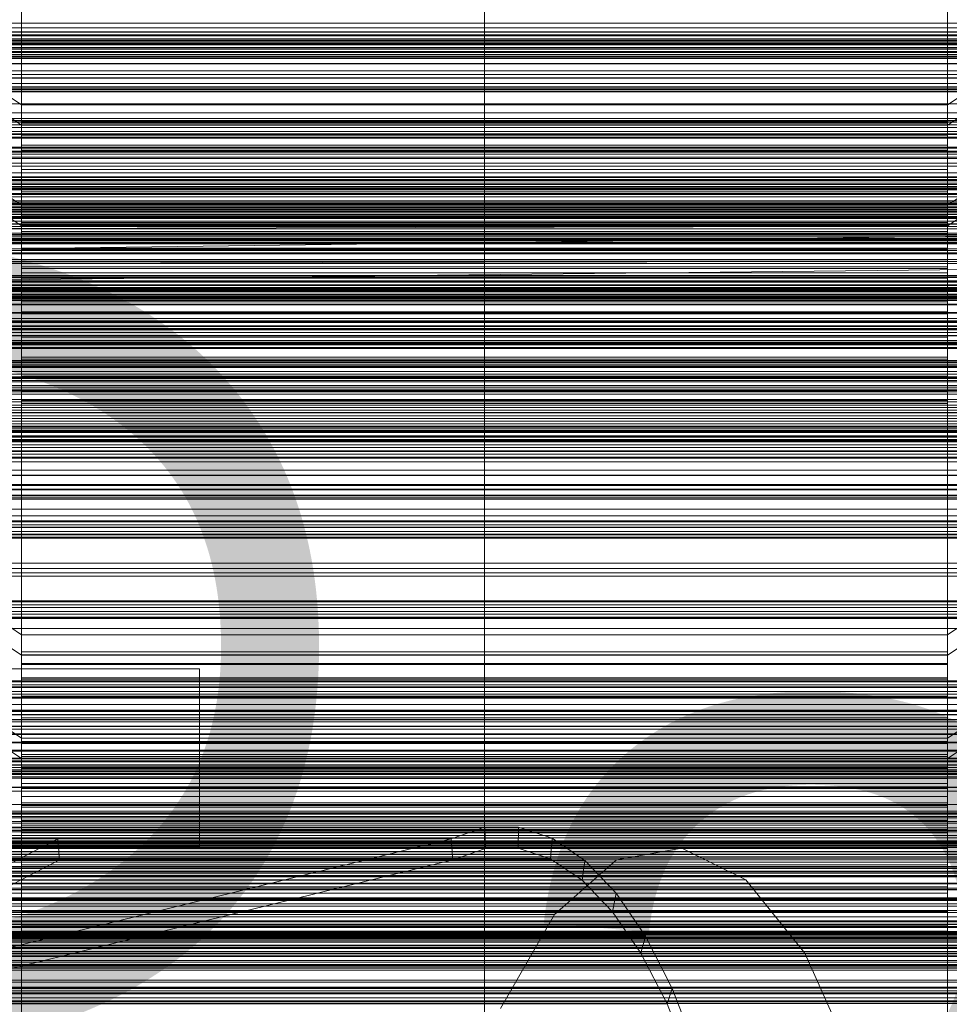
# Model space of a CAD drawing. Header units: millimetres. Extents: x -4738 to 65662, y -68080 to 6847.
# Tile 355 of 656: x -130 to 130, y -33434 to -33158. Entities that reach past the tile are written whole.
import ezdxf

# ---------------------------------------------------------------- set-up
doc = ezdxf.new("R2010")
doc.units = ezdxf.units.MM
for name, color, linetype, lineweight in [('COTAS_O', 1, 'Continuous', 0), ('COTAS_P', 1, 'Continuous', 0), ('frontal_briquetadora', 7, 'Continuous', 0), ('frontal_C01', 7, 'Continuous', 0), ('frontal_C02', 7, 'Continuous', 0), ('frontal_C02-briq', 7, 'Continuous', 0), ('frontal_C03', 7, 'Continuous', 0), ('frontal_C10', 7, 'Continuous', 0), ('frontal_mezcladora', 7, 'Continuous', 0), ('frontal_secador', 7, 'Continuous', 0)]:
    doc.layers.add(name, color=color, linetype=linetype, lineweight=lineweight)
doc.dimstyles.new('R19_100', dxfattribs={"dimtxt": 250, "dimasz": 150, "dimexe": 150, "dimexo": 80, "dimgap": 100, "dimtad": 1, "dimtih": 1, "dimtoh": 1, "dimdsep": 46, "dimcen": 0.09, "dimadec": 0, "dimazin": 0, "dimtfac": 1, "dimtdec": 4, "dimtofl": 0, "dimtmove": 0, "dimatfit": 3, "dimfxl": 1, "dimtolj": 1, "dimtzin": 0, "dimarcsym": 0})

# ---------------------------------------------------------------- blocks, each defined once
blk = doc.blocks.new('DIM_R31_48')
at = {"layer": 'COTAS_O'}
for p, q in [((-1725, -33700), (-1575, -33655)), ((1725, -33700), (1575, -33655)), ((-1725, -34400), (-1725, -33700)), ((-1725, -33700), (1725, -33700)), ((-1725, -33700), (-1575, -33745)), ((1725, -33700), (1575, -33745)), ((1725, -34400), (1725, -33700))]:
    blk.add_line(p, q, dxfattribs=at)
blk.add_text('3450 O', height=250, dxfattribs=at).set_placement((0, -33600))
blk = doc.blocks.new('DIM_R31_49')
at = {"layer": 'COTAS_P'}
for p, q in [((-150, -32300), (550, -32300)), ((550, -32300), (505, -32450)), ((550, -34900), (550, -32300)), ((550, -32300), (595, -32450)), ((550, -34900), (505, -34750)), ((550, -34900), (595, -34750)), ((-150, -34900), (550, -34900))]:
    blk.add_line(p, q, dxfattribs=at)
blk.add_text('2600 P', height=250, rotation=90, dxfattribs=at).set_placement((450, -33600))
blk = doc.blocks.new('DIM_R31_51')
at = {"layer": 'COTAS_O'}
for p, q in [((-650, -33700), (50, -33700)), ((50, -33700), (5, -33850)), ((50, -34900), (50, -33700)), ((50, -33700), (95, -33850)), ((50, -34900), (5, -34750)), ((50, -34900), (95, -34750)), ((-650, -34900), (50, -34900))]:
    blk.add_line(p, q, dxfattribs=at)
blk.add_text('1200 O', height=250, rotation=90, dxfattribs=at).set_placement((-50, -34300))

msp = doc.modelspace()

# ---------------------------------------------------------------- linework, layer by layer
at = {"layer": 'frontal_briquetadora'}
msp.add_line((345, -33170), (-305, -33170), dxfattribs=at)
at = {"layer": 'frontal_C01'}
for p, q in [((-130, -33209.806), (-130, -33020.803)), ((0, -33209.806), (0, -33020.803)), ((130, -33209.806), (130, -33020.803)), ((-130, -33026.583), (-130, -33215.586)), ((0, -33026.583), (0, -33215.586)), ((130, -33026.583), (130, -33215.586)), ((-130, -33209.806), (-228.298, -33143.494)), ((228.298, -33143.494), (130, -33209.806)), ((-228.298, -33149.274), (-130, -33215.586)), ((130, -33215.586), (228.298, -33149.274)), ((342.5, -33162.272), (-342.5, -33162.272)), ((342.5, -33163.407), (-342.5, -33163.407)), ((342.5, -33166.88), (-342.5, -33166.88)), ((342.5, -33170.113), (-342.5, -33170.113)), ((342.5, -33176.531), (-342.5, -33176.531)), ((342.5, -33181.37), (-342.5, -33181.37)), ((-342.5, -33189.755), (342.5, -33189.755)), ((342.5, -33195.462), (-342.5, -33195.462)), ((300, -33197.985), (-300, -33197.985)), ((300, -33202.015), (-300, -33202.015)), ((342.5, -33204.538), (-342.5, -33204.538)), ((342.5, -33210.245), (-342.5, -33210.245)), ((-130, -33330.393), (-130, -33209.806)), ((0, -33209.806), (-130, -33209.806)), ((0, -33330.393), (0, -33209.806)), ((130, -33209.806), (0, -33209.806)), ((130, -33330.393), (130, -33209.806)), ((-130, -33215.586), (-130, -33214.647)), ((-130, -33214.647), (-130, -33215.439)), ((-130, -33214.647), (130, -33214.647)), ((130, -33215.439), (130, -33214.647)), ((130, -33214.647), (130, -33215.586)), ((-130, -33215.439), (-130, -33217.908)), ((-130, -33215.439), (130, -33215.439)), ((-130, -33215.586), (-130, -33336.174)), ((-130, -33215.586), (0, -33215.586)), ((-130, -33218.192), (-130, -33215.586)), ((-130, -33215.586), (130, -33215.586)), ((0, -33215.586), (0, -33336.174)), ((0, -33215.586), (130, -33215.586)), ((130, -33217.908), (130, -33215.439)), ((130, -33215.586), (130, -33336.174)), ((130, -33215.586), (130, -33218.192)), ((342.5, -33218.63), (-342.5, -33218.63)), ((-130, -33217.908), (-130, -33221.885)), ((-130, -33217.908), (130, -33217.908)), ((-130, -33222.287), (-130, -33218.192)), ((-130, -33218.192), (130, -33218.192)), ((130, -33221.885), (130, -33217.908)), ((130, -33218.192), (130, -33222.287)), ((-130, -33221.885), (-130, -33227.1)), ((-130, -33221.885), (130, -33221.885)), ((-130, -33227.593), (-130, -33222.287)), ((-130, -33222.287), (130, -33222.287)), ((130, -33227.1), (130, -33221.885)), ((130, -33222.287), (130, -33227.593)), ((342.5, -33223.469), (-342.5, -33223.469)), ((-130, -33227.1), (-130, -33233.197)), ((-130, -33227.1), (130, -33227.1)), ((-130, -33233.747), (-130, -33227.593)), ((-130, -33227.593), (130, -33227.593)), ((130, -33233.197), (130, -33227.1)), ((130, -33227.593), (130, -33233.747)), ((342.5, -33229.887), (-342.5, -33229.887)), ((-148, -33231.046), (148, -33231.046)), ((342.5, -33233.12), (-342.5, -33233.12)), ((-148, -33231.327), (148, -33231.327)), ((-148, -33231.379), (148, -33231.379)), ((-148, -33232.201), (148, -33232.201)), ((-148, -33232.302), (148, -33232.302)), ((-148, -33233.611), (148, -33233.611)), ((-148, -33233.753), (148, -33233.753)), ((-130, -33233.197), (-130, -33239.761)), ((130, -33233.197), (-130, -33233.197)), ((-130, -33240.33), (-130, -33233.747)), ((-130, -33233.747), (130, -33233.747)), ((130, -33239.761), (130, -33233.197)), ((130, -33233.747), (130, -33240.33)), ((342.5, -33236.593), (-342.5, -33236.593)), ((-148, -33235.459), (148, -33235.459)), ((-148, -33235.633), (148, -33235.633)), ((342.5, -33237.728), (-342.5, -33237.728)), ((148, -33237.619), (-148, -33237.619)), ((-148, -33237.814), (148, -33237.814)), ((-148, -33239.945), (148, -33239.945)), ((-148, -33240.146), (148, -33240.146)), ((-148, -33242.278), (148, -33242.278)), ((-130, -33239.761), (-130, -33246.345)), ((-130, -33239.761), (130, -33239.761)), ((-130, -33246.894), (-130, -33240.33)), ((-130, -33240.33), (130, -33240.33)), ((130, -33246.345), (130, -33239.761)), ((130, -33240.33), (130, -33246.894)), ((300, -33244.638), (-300, -33244.638)), ((-148, -33242.472), (148, -33242.472)), ((-148, -33244.458), (148, -33244.458)), ((-148, -33244.633), (148, -33244.633)), ((-148, -33246.338), (148, -33246.338)), ((-148, -33246.48), (148, -33246.48)), ((-148, -33247.789), (148, -33247.789)), ((-130, -33246.345), (-130, -33252.499)), ((-130, -33246.345), (130, -33246.345)), ((-130, -33252.991), (-130, -33246.894)), ((-130, -33246.894), (130, -33246.894)), ((130, -33252.499), (130, -33246.345)), ((130, -33246.894), (130, -33252.991)), ((300, -33248.531), (-300, -33248.531)), ((-148, -33247.89), (148, -33247.89)), ((-148, -33248.712), (148, -33248.712)), ((-148, -33248.764), (148, -33248.764)), ((-148, -33249.045), (148, -33249.045)), ((-130, -33252.499), (-130, -33257.804)), ((-130, -33252.499), (130, -33252.499)), ((-130, -33258.206), (-130, -33252.991)), ((-130, -33252.991), (130, -33252.991)), ((130, -33257.804), (130, -33252.499)), ((130, -33252.991), (130, -33258.206)), ((-130, -33257.804), (-130, -33261.899)), ((-130, -33257.804), (130, -33257.804)), ((-130, -33262.183), (-130, -33258.206)), ((-130, -33258.206), (130, -33258.206)), ((130, -33261.899), (130, -33257.804)), ((130, -33258.206), (130, -33262.183)), ((-130, -33330.393), (-228.298, -33264.081)), ((-130, -33261.899), (-130, -33264.505)), ((-130, -33261.899), (130, -33261.899)), ((-130, -33264.652), (-130, -33262.183)), ((-130, -33262.183), (130, -33262.183)), ((130, -33264.505), (130, -33261.899)), ((130, -33262.183), (130, -33264.652)), ((228.298, -33264.081), (130, -33330.393)), ((-130, -33264.505), (-130, -33265.444)), ((-130, -33264.505), (130, -33264.505)), ((-130, -33265.444), (-130, -33264.652)), ((-130, -33264.652), (130, -33264.652)), ((-130, -33265.444), (130, -33265.444)), ((130, -33265.444), (130, -33264.505)), ((130, -33264.652), (130, -33265.444)), ((-228.298, -33269.862), (-130, -33336.174)), ((130, -33336.174), (228.298, -33269.862)), ((300, -33288.249), (-300, -33288.249)), ((300, -33291.739), (-300, -33291.739)), ((-425, -33300.22), (425, -33300.22)), ((425, -33311.776), (-425, -33311.776)), ((425, -33313.916), (-425, -33313.916)), ((-425, -33325.472), (425, -33325.472)), ((300, -33325.846), (-300, -33325.846)), ((300, -33328.696), (-300, -33328.696)), ((-130, -33450.981), (-130, -33330.393)), ((0, -33330.393), (-130, -33330.393)), ((0, -33450.981), (0, -33330.393)), ((130, -33330.393), (0, -33330.393)), ((130, -33450.981), (130, -33330.393)), ((-130, -33336.174), (-130, -33335.235)), ((-130, -33335.235), (-130, -33336.027)), ((-130, -33335.235), (130, -33335.235)), ((-130, -33336.027), (-130, -33338.495)), ((-130, -33336.027), (130, -33336.027)), ((-130, -33336.174), (-130, -33456.762)), ((-130, -33336.174), (0, -33336.174)), ((-130, -33338.78), (-130, -33336.174)), ((-130, -33336.174), (130, -33336.174)), ((0, -33336.174), (0, -33456.762)), ((0, -33336.174), (130, -33336.174)), ((130, -33336.027), (130, -33335.235)), ((130, -33335.235), (130, -33336.174)), ((130, -33338.495), (130, -33336.027)), ((130, -33336.174), (130, -33456.762)), ((130, -33336.174), (130, -33338.78)), ((-130, -33338.495), (-130, -33342.473)), ((-130, -33338.495), (130, -33338.495)), ((-130, -33342.875), (-130, -33338.78)), ((-130, -33338.78), (130, -33338.78)), ((130, -33342.473), (130, -33338.495)), ((130, -33338.78), (130, -33342.875)), ((-130, -33342.473), (-130, -33347.688)), ((-130, -33342.473), (130, -33342.473)), ((-130, -33348.18), (-130, -33342.875)), ((-130, -33342.875), (130, -33342.875)), ((130, -33347.688), (130, -33342.473)), ((130, -33342.875), (130, -33348.18)), ((-130, -33347.688), (-130, -33353.785)), ((-130, -33347.688), (130, -33347.688)), ((-130, -33354.334), (-130, -33348.18)), ((-130, -33348.18), (130, -33348.18)), ((130, -33353.785), (130, -33347.688)), ((130, -33348.18), (130, -33354.334)), ((-148, -33351.634), (148, -33351.634)), ((-148, -33351.914), (148, -33351.914)), ((-148, -33351.967), (148, -33351.967)), ((-148, -33352.789), (148, -33352.789)), ((-148, -33352.89), (148, -33352.89)), ((300, -33354.867), (-300, -33354.867)), ((-148, -33354.198), (148, -33354.198)), ((-148, -33354.341), (148, -33354.341)), ((-130, -33353.785), (-130, -33360.349)), ((130, -33353.785), (-130, -33353.785)), ((-130, -33360.918), (-130, -33354.334)), ((-130, -33354.334), (130, -33354.334)), ((130, -33360.349), (130, -33353.785)), ((130, -33354.334), (130, -33360.918)), ((300, -33356.882), (-300, -33356.882)), ((-148, -33356.046), (148, -33356.046)), ((-148, -33356.221), (148, -33356.221)), ((148, -33358.207), (-148, -33358.207)), ((-148, -33358.401), (148, -33358.401)), ((-148, -33360.533), (148, -33360.533)), ((-148, -33360.734), (148, -33360.734)), ((-130, -33360.349), (-130, -33366.932)), ((-130, -33360.349), (130, -33360.349)), ((-130, -33367.482), (-130, -33360.918)), ((-130, -33360.918), (130, -33360.918)), ((130, -33366.932), (130, -33360.349)), ((130, -33360.918), (130, -33367.482)), ((-148, -33362.865), (148, -33362.865)), ((-148, -33363.06), (148, -33363.06)), ((-148, -33365.046), (148, -33365.046)), ((-148, -33365.22), (148, -33365.22)), ((-148, -33366.926), (148, -33366.926)), ((-148, -33367.068), (148, -33367.068)), ((-148, -33368.377), (148, -33368.377)), ((-148, -33368.477), (148, -33368.477)), ((-148, -33369.3), (148, -33369.3)), ((-148, -33369.352), (148, -33369.352)), ((-130, -33366.932), (-130, -33373.086)), ((-130, -33366.932), (130, -33366.932)), ((-130, -33373.579), (-130, -33367.482)), ((-130, -33367.482), (130, -33367.482)), ((130, -33373.086), (130, -33366.932)), ((130, -33367.482), (130, -33373.579)), ((-148, -33369.633), (148, -33369.633)), ((300, -33373.334), (-300, -33373.334)), ((300, -33374.377), (-300, -33374.377)), ((250, -33373.251), (-250, -33373.251)), ((-130, -33373.086), (-130, -33378.392)), ((-130, -33373.086), (130, -33373.086)), ((-130, -33378.794), (-130, -33373.579)), ((-130, -33373.579), (130, -33373.579)), ((130, -33378.392), (130, -33373.086)), ((130, -33373.579), (130, -33378.794)), ((300, -33379.989), (-300, -33379.989)), ((-250, -33378.064), (250, -33378.064)), ((-130, -33378.392), (-130, -33382.487)), ((-130, -33378.392), (130, -33378.392)), ((-130, -33382.771), (-130, -33378.794)), ((-130, -33378.794), (130, -33378.794)), ((130, -33382.487), (130, -33378.392)), ((130, -33378.794), (130, -33382.771)), ((-130, -33382.487), (-130, -33385.093)), ((-130, -33382.487), (130, -33382.487)), ((-130, -33385.24), (-130, -33382.771)), ((-130, -33382.771), (130, -33382.771)), ((130, -33385.093), (130, -33382.487)), ((130, -33382.771), (130, -33385.24)), ((-130, -33385.093), (-130, -33386.032)), ((-130, -33385.093), (130, -33385.093)), ((-130, -33386.032), (-130, -33385.24)), ((-130, -33385.24), (130, -33385.24)), ((-130, -33386.032), (130, -33386.032)), ((130, -33386.032), (130, -33385.093)), ((130, -33385.24), (130, -33386.032)), ((-425, -33420.808), (425, -33420.808)), ((425, -33432.363), (-425, -33432.363))]:
    msp.add_line(p, q, dxfattribs=at)
at = {"layer": 'frontal_C02'}
for p, q in [((-130, -33181.6), (-130, -33048.209)), ((0, -33181.6), (0, -33048.209)), ((130, -33181.6), (130, -33048.209)), ((-130, -33053.94), (-130, -33187.33)), ((0, -33053.94), (0, -33187.33)), ((130, -33053.94), (130, -33187.33)), ((-130, -33181.6), (-228.298, -33115.864)), ((228.298, -33115.864), (130, -33181.6)), ((-228.298, -33121.594), (-130, -33187.33)), ((130, -33187.33), (228.298, -33121.594)), ((-450, -33161.186), (450, -33161.186)), ((-310, -33161.099), (310, -33161.099)), ((307, -33161.099), (-307, -33161.099)), ((-307, -33161.993), (307, -33161.993)), ((-425, -33163.647), (425, -33163.647)), ((310, -33163.962), (-310, -33163.962)), ((450, -33173.108), (-450, -33173.108)), ((-130, -33359.453), (-130, -33181.6)), ((0, -33181.6), (-130, -33181.6)), ((0, -33359.453), (0, -33181.6)), ((130, -33181.6), (0, -33181.6)), ((130, -33359.453), (130, -33181.6)), ((-130, -33187.33), (-130, -33186.197)), ((-130, -33186.197), (-130, -33186.793)), ((-130, -33186.197), (130, -33186.197)), ((-130, -33186.793), (-130, -33189.078)), ((-130, -33186.793), (130, -33186.793)), ((130, -33186.793), (130, -33186.197)), ((130, -33186.197), (130, -33187.33)), ((130, -33189.078), (130, -33186.793)), ((-130, -33187.33), (-130, -33365.184)), ((-130, -33187.33), (0, -33187.33)), ((-130, -33190.116), (-130, -33187.33)), ((-130, -33187.33), (130, -33187.33)), ((-130, -33189.078), (-130, -33192.897)), ((-130, -33189.078), (130, -33189.078)), ((0, -33187.33), (0, -33365.184)), ((0, -33187.33), (130, -33187.33)), ((130, -33187.33), (130, -33365.184)), ((130, -33187.33), (130, -33190.116)), ((130, -33192.897), (130, -33189.078)), ((-130, -33194.364), (-130, -33190.116)), ((-130, -33190.116), (130, -33190.116)), ((130, -33190.116), (130, -33194.364)), ((450, -33194.595), (-450, -33194.595)), ((-130, -33192.897), (-130, -33197.988)), ((-130, -33192.897), (130, -33192.897)), ((-130, -33199.785), (-130, -33194.364)), ((-130, -33194.364), (130, -33194.364)), ((130, -33197.988), (130, -33192.897)), ((130, -33194.364), (130, -33199.785)), ((-130, -33197.988), (-130, -33204.005)), ((-130, -33197.988), (130, -33197.988)), ((130, -33204.005), (130, -33197.988)), ((-130, -33206.009), (-130, -33199.785)), ((-130, -33199.785), (130, -33199.785)), ((130, -33199.785), (130, -33206.009)), ((-148, -33202.583), (148, -33202.583)), ((-148, -33202.794), (148, -33202.794)), ((-148, -33202.985), (148, -33202.985)), ((-148, -33203.604), (148, -33203.604)), ((-148, -33203.972), (148, -33203.972)), ((-148, -33204.957), (148, -33204.957)), ((-148, -33205.477), (148, -33205.477)), ((-130, -33204.005), (-130, -33210.538)), ((130, -33204.005), (-130, -33204.005)), ((-130, -33212.613), (-130, -33206.009)), ((-130, -33206.009), (130, -33206.009)), ((130, -33210.538), (130, -33204.005)), ((130, -33206.009), (130, -33212.613)), ((-450, -33206.517), (450, -33206.517)), ((-148, -33206.761), (148, -33206.761)), ((-148, -33207.398), (148, -33207.398)), ((148, -33208.893), (-148, -33208.893)), ((-148, -33209.603), (148, -33209.603)), ((-148, -33211.208), (148, -33211.208)), ((-130, -33210.538), (-130, -33217.142)), ((-130, -33210.538), (130, -33210.538)), ((130, -33217.142), (130, -33210.538)), ((-148, -33211.943), (148, -33211.943)), ((-148, -33213.548), (148, -33213.548)), ((-148, -33214.258), (148, -33214.258)), ((-130, -33219.146), (-130, -33212.613)), ((-130, -33212.613), (130, -33212.613)), ((130, -33212.613), (130, -33219.146)), ((-148, -33215.754), (148, -33215.754)), ((-148, -33216.39), (148, -33216.39)), ((-130, -33217.142), (-130, -33223.367)), ((-130, -33217.142), (130, -33217.142)), ((130, -33223.367), (130, -33217.142)), ((-148, -33217.674), (148, -33217.674)), ((-148, -33218.194), (148, -33218.194)), ((-148, -33219.18), (148, -33219.18)), ((-148, -33219.547), (148, -33219.547)), ((-148, -33220.167), (148, -33220.167)), ((-130, -33225.163), (-130, -33219.146)), ((-130, -33219.146), (130, -33219.146)), ((130, -33219.146), (130, -33225.163)), ((-148, -33220.357), (148, -33220.357)), ((-148, -33220.568), (148, -33220.568)), ((-130, -33223.367), (-130, -33228.788)), ((-130, -33223.367), (130, -33223.367)), ((-130, -33230.255), (-130, -33225.163)), ((-130, -33225.163), (130, -33225.163)), ((130, -33228.788), (130, -33223.367)), ((130, -33225.163), (130, -33230.255)), ((-130, -33228.788), (-130, -33233.036)), ((-130, -33228.788), (130, -33228.788)), ((-130, -33234.073), (-130, -33230.255)), ((-130, -33230.255), (130, -33230.255)), ((130, -33233.036), (130, -33228.788)), ((130, -33230.255), (130, -33234.073)), ((-130, -33233.036), (-130, -33235.821)), ((-130, -33233.036), (130, -33233.036)), ((130, -33235.821), (130, -33233.036)), ((-130, -33236.358), (-130, -33234.073)), ((-130, -33234.073), (130, -33234.073)), ((-130, -33235.821), (-130, -33236.954)), ((-130, -33235.821), (130, -33235.821)), ((-130, -33236.954), (-130, -33236.358)), ((-130, -33236.358), (130, -33236.358)), ((130, -33234.073), (130, -33236.358)), ((130, -33236.954), (130, -33235.821)), ((130, -33236.358), (130, -33236.954)), ((-130, -33236.954), (130, -33236.954)), ((-311.15, -33241.621), (311.15, -33241.621)), ((-311.15, -33242.218), (311.15, -33242.218)), ((-311.15, -33242.755), (311.15, -33242.755)), ((-311.15, -33244.503), (311.15, -33244.503)), ((-307, -33243.62), (307, -33243.62)), ((307, -33244.514), (-307, -33244.514)), ((-311.15, -33245.54), (311.15, -33245.54)), ((-311.15, -33248.321), (311.15, -33248.321)), ((-311.15, -33249.788), (311.15, -33249.788)), ((-311.15, -33253.412), (311.15, -33253.412)), ((-311.15, -33255.209), (311.15, -33255.209)), ((-440, -33258.008), (440, -33258.008)), ((-440, -33258.219), (440, -33258.219)), ((-440, -33258.409), (440, -33258.409)), ((-440, -33259.029), (440, -33259.029)), ((-440, -33259.396), (440, -33259.396)), ((-440, -33260.382), (440, -33260.382)), ((-440, -33260.901), (440, -33260.901)), ((311.15, -33259.43), (-311.15, -33259.43)), ((-311.15, -33261.434), (311.15, -33261.434)), ((-440, -33262.186), (440, -33262.186)), ((-440, -33262.822), (440, -33262.822)), ((440, -33264.318), (-440, -33264.318)), ((-440, -33265.028), (440, -33265.028)), ((-440, -33266.633), (440, -33266.633)), ((-311.15, -33265.963), (311.15, -33265.963)), ((-440, -33267.368), (440, -33267.368)), ((-440, -33268.973), (440, -33268.973)), ((-440, -33269.683), (440, -33269.683)), ((-311.15, -33268.038), (311.15, -33268.038)), ((-440, -33271.178), (440, -33271.178)), ((-440, -33271.815), (440, -33271.815)), ((-425, -33270.442), (425, -33270.442)), ((-311.15, -33272.567), (311.15, -33272.567)), ((-440, -33273.099), (440, -33273.099)), ((-440, -33273.619), (440, -33273.619)), ((-440, -33274.604), (440, -33274.604)), ((-440, -33274.972), (440, -33274.972)), ((-311.15, -33274.571), (311.15, -33274.571)), ((-440, -33275.591), (440, -33275.591)), ((-440, -33275.781), (440, -33275.781)), ((-440, -33275.993), (440, -33275.993)), ((-311.15, -33278.791), (311.15, -33278.791)), ((-311.15, -33280.588), (311.15, -33280.588)), ((425, -33281.896), (-425, -33281.896)), ((425, -33285.583), (-425, -33285.583)), ((-311.15, -33284.212), (311.15, -33284.212)), ((-311.15, -33285.679), (311.15, -33285.679)), ((-311.15, -33288.46), (311.15, -33288.46)), ((-311.15, -33289.498), (311.15, -33289.498)), ((-311.15, -33291.246), (311.15, -33291.246)), ((-311.15, -33291.783), (311.15, -33291.783)), ((307, -33291.347), (-307, -33291.347)), ((-311.15, -33292.379), (311.15, -33292.379)), ((310, -33292.241), (-310, -33292.241)), ((-307, -33292.241), (307, -33292.241)), ((-130, -33359.453), (-228.298, -33293.718)), ((228.298, -33293.718), (130, -33359.453)), ((-425, -33297.037), (425, -33297.037)), ((-310, -33295.105), (310, -33295.105)), ((-228.298, -33299.448), (-130, -33365.184)), ((130, -33365.184), (228.298, -33299.448)), ((-130, -33649.948), (-130, -33359.453)), ((0, -33359.453), (-130, -33359.453)), ((0, -33649.948), (0, -33359.453)), ((130, -33359.453), (0, -33359.453)), ((130, -33649.948), (130, -33359.453)), ((-130, -33365.184), (-130, -33364.051)), ((-130, -33364.051), (-130, -33364.647)), ((-130, -33364.051), (130, -33364.051)), ((-130, -33364.647), (-130, -33366.932)), ((-130, -33364.647), (130, -33364.647)), ((-130, -33365.184), (-130, -33655.678)), ((-130, -33365.184), (0, -33365.184)), ((-130, -33367.969), (-130, -33365.184)), ((-130, -33365.184), (130, -33365.184)), ((0, -33365.184), (0, -33655.678)), ((0, -33365.184), (130, -33365.184)), ((130, -33364.647), (130, -33364.051)), ((130, -33364.051), (130, -33365.184)), ((130, -33366.932), (130, -33364.647)), ((130, -33365.184), (130, -33655.678)), ((130, -33365.184), (130, -33367.969)), ((-130, -33366.932), (-130, -33370.75)), ((-130, -33366.932), (130, -33366.932)), ((-130, -33372.217), (-130, -33367.969)), ((-130, -33367.969), (130, -33367.969)), ((130, -33370.75), (130, -33366.932)), ((130, -33367.969), (130, -33372.217)), ((-130, -33370.75), (-130, -33375.842)), ((-130, -33370.75), (130, -33370.75)), ((-130, -33377.638), (-130, -33372.217)), ((-130, -33372.217), (130, -33372.217)), ((130, -33375.842), (130, -33370.75)), ((130, -33372.217), (130, -33377.638)), ((-130, -33375.842), (-130, -33381.859)), ((-130, -33375.842), (130, -33375.842)), ((-130, -33383.863), (-130, -33377.638)), ((-130, -33377.638), (130, -33377.638)), ((130, -33381.859), (130, -33375.842)), ((130, -33377.638), (130, -33383.863)), ((-148, -33380.437), (148, -33380.437)), ((-148, -33380.648), (148, -33380.648)), ((-148, -33380.838), (148, -33380.838)), ((-148, -33381.458), (148, -33381.458)), ((-148, -33381.825), (148, -33381.825)), ((-148, -33382.811), (148, -33382.811)), ((-148, -33383.331), (148, -33383.331)), ((-130, -33381.859), (-130, -33388.392)), ((130, -33381.859), (-130, -33381.859)), ((130, -33388.392), (130, -33381.859)), ((-148, -33384.615), (148, -33384.615)), ((-148, -33385.251), (148, -33385.251)), ((-130, -33390.467), (-130, -33383.863)), ((-130, -33383.863), (130, -33383.863)), ((130, -33383.863), (130, -33390.467)), ((148, -33386.747), (-148, -33386.747)), ((-148, -33387.457), (148, -33387.457)), ((-130, -33388.392), (-130, -33394.996)), ((-130, -33388.392), (130, -33388.392)), ((130, -33394.996), (130, -33388.392)), ((-148, -33389.062), (148, -33389.062)), ((-148, -33389.797), (148, -33389.797)), ((-148, -33391.402), (148, -33391.402)), ((-130, -33397), (-130, -33390.467)), ((-130, -33390.467), (130, -33390.467)), ((130, -33390.467), (130, -33397)), ((-148, -33392.112), (148, -33392.112)), ((-148, -33393.607), (148, -33393.607)), ((-148, -33394.244), (148, -33394.244)), ((-148, -33395.528), (148, -33395.528)), ((-148, -33396.048), (148, -33396.048)), ((-148, -33397.033), (148, -33397.033)), ((-130, -33394.996), (-130, -33401.22)), ((-130, -33394.996), (130, -33394.996)), ((-130, -33403.017), (-130, -33397)), ((-130, -33397), (130, -33397)), ((130, -33401.22), (130, -33394.996)), ((130, -33397), (130, -33403.017)), ((-148, -33397.401), (148, -33397.401)), ((-148, -33398.02), (148, -33398.02)), ((-148, -33398.211), (148, -33398.211)), ((-148, -33398.422), (148, -33398.422)), ((-130, -33401.22), (-130, -33406.641)), ((-130, -33401.22), (130, -33401.22)), ((130, -33406.641), (130, -33401.22)), ((-130, -33408.108), (-130, -33403.017)), ((-130, -33403.017), (130, -33403.017)), ((130, -33403.017), (130, -33408.108)), ((-130, -33406.641), (-130, -33410.889)), ((-130, -33406.641), (130, -33406.641)), ((-130, -33411.927), (-130, -33408.108)), ((-130, -33408.108), (130, -33408.108)), ((130, -33410.889), (130, -33406.641)), ((130, -33408.108), (130, -33411.927)), ((-130, -33410.889), (-130, -33413.675)), ((-130, -33410.889), (130, -33410.889)), ((130, -33413.675), (130, -33410.889)), ((-130, -33414.212), (-130, -33411.927)), ((-130, -33411.927), (130, -33411.927)), ((-130, -33413.675), (-130, -33414.808)), ((-130, -33413.675), (130, -33413.675)), ((130, -33411.927), (130, -33414.212)), ((130, -33414.808), (130, -33413.675)), ((-130, -33414.808), (-130, -33414.212)), ((-130, -33414.212), (130, -33414.212)), ((-130, -33414.808), (130, -33414.808)), ((130, -33414.212), (130, -33414.808))]:
    msp.add_line(p, q, dxfattribs=at)
at = {"layer": 'frontal_C02-briq'}
msp.add_line((295, -33170), (-255, -33170), dxfattribs=at)
at = {"layer": 'frontal_C03'}
for p, q in [((1250, -33163.678), (-1250, -33163.678)), ((1250, -33163.994), (-1250, -33163.994)), ((1250, -33164.788), (-1250, -33164.788)), ((-1250, -33165.552), (1250, -33165.552)), ((1250, -33166.675), (-1250, -33166.675)), ((1250, -33167.439), (-1250, -33167.439)), ((1250, -33168.233), (-1250, -33168.233)), ((1250, -33168.55), (-1250, -33168.55)), ((1250, -33186.135), (-1250, -33186.135)), ((1250, -33186.452), (-1250, -33186.452)), ((1250, -33187.246), (-1250, -33187.246)), ((-1250, -33188.01), (1250, -33188.01)), ((1250, -33189.133), (-1250, -33189.133)), ((1250, -33189.897), (-1250, -33189.897)), ((1250, -33190.691), (-1250, -33190.691)), ((1250, -33191.007), (-1250, -33191.007)), ((1250, -33196.287), (-1250, -33196.287)), ((1250, -33196.664), (-1250, -33196.664)), ((1250, -33200.715), (-1250, -33200.715)), ((1250, -33201.788), (-1250, -33201.788)), ((1250, -33208.593), (-1250, -33208.593)), ((1250, -33208.909), (-1250, -33208.909)), ((1250, -33209.274), (-1250, -33209.274)), ((1250, -33209.703), (-1250, -33209.703)), ((-1250, -33210.467), (1250, -33210.467)), ((1250, -33210.879), (-1250, -33210.879)), ((1250, -33211.59), (-1250, -33211.59)), ((1250, -33212.355), (-1250, -33212.355)), ((1250, -33213.149), (-1250, -33213.149)), ((1250, -33213.465), (-1250, -33213.465)), ((1496, -33217.984), (-1496, -33217.984)), ((1496, -33218.102), (-1496, -33218.102)), ((1496, -33219.368), (-1496, -33219.368)), ((1496, -33219.703), (-1496, -33219.703)), ((1496, -33222.043), (-1496, -33222.043)), ((1496, -33222.544), (-1496, -33222.544)), ((-1250, -33220.66), (1250, -33220.66)), ((1250, -33222.553), (-1250, -33222.553)), ((-1496, -33225.601), (1496, -33225.601)), ((1496, -33226.192), (-1496, -33226.192)), ((1496, -33229.501), (-1496, -33229.501)), ((1496, -33230.092), (-1496, -33230.092)), ((1250, -33231.05), (-1250, -33231.05)), ((1496, -33233.149), (-1496, -33233.149)), ((1496, -33233.65), (-1496, -33233.65)), ((1250, -33231.367), (-1250, -33231.367)), ((1250, -33232.161), (-1250, -33232.161)), ((-1250, -33232.925), (1250, -33232.925)), ((1250, -33233.14), (-1250, -33233.14)), ((1496, -33235.99), (-1496, -33235.99)), ((1496, -33236.325), (-1496, -33236.325)), ((1250, -33234.048), (-1250, -33234.048)), ((1250, -33234.812), (-1250, -33234.812)), ((1250, -33235.033), (-1250, -33235.033)), ((1250, -33235.606), (-1250, -33235.606)), ((1250, -33235.923), (-1250, -33235.923)), ((1496, -33237.591), (-1496, -33237.591)), ((1496, -33237.709), (-1496, -33237.709)), ((1250, -33244.814), (-1250, -33244.814)), ((1250, -33246.419), (-1250, -33246.419)), ((1250, -33253.508), (-1250, -33253.508)), ((1250, -33253.825), (-1250, -33253.825)), ((1250, -33253.905), (-1250, -33253.905)), ((1250, -33254.619), (-1250, -33254.619)), ((1250, -33254.977), (-1250, -33254.977)), ((-1250, -33255.383), (1250, -33255.383)), ((1250, -33256.506), (-1250, -33256.506)), ((1250, -33257.27), (-1250, -33257.27)), ((1250, -33258.064), (-1250, -33258.064)), ((1250, -33258.38), (-1250, -33258.38)), ((1250, -33259.029), (-1250, -33259.029)), ((1250, -33259.406), (-1250, -33259.406)), ((1250, -33275.966), (-1250, -33275.966)), ((1250, -33276.282), (-1250, -33276.282)), ((1250, -33277.076), (-1250, -33277.076)), ((-1250, -33277.84), (1250, -33277.84)), ((1250, -33278.963), (-1250, -33278.963)), ((1250, -33279.727), (-1250, -33279.727)), ((1250, -33280.521), (-1250, -33280.521)), ((1250, -33280.838), (-1250, -33280.838)), ((1250, -33298.423), (-1250, -33298.423)), ((1250, -33298.74), (-1250, -33298.74)), ((1250, -33299.534), (-1250, -33299.534)), ((-1250, -33300.298), (1250, -33300.298)), ((1250, -33301.421), (-1250, -33301.421)), ((1250, -33302.185), (-1250, -33302.185)), ((1250, -33302.979), (-1250, -33302.979)), ((1250, -33303.296), (-1250, -33303.296)), ((1250, -33320.881), (-1250, -33320.881)), ((1250, -33321.197), (-1250, -33321.197)), ((1250, -33321.991), (-1250, -33321.991)), ((-1250, -33322.756), (1250, -33322.756)), ((1250, -33323.879), (-1250, -33323.879)), ((1250, -33324.643), (-1250, -33324.643)), ((1250, -33325.437), (-1250, -33325.437)), ((1250, -33325.753), (-1250, -33325.753)), ((1250, -33343.339), (-1250, -33343.339)), ((1250, -33343.655), (-1250, -33343.655)), ((1250, -33344.449), (-1250, -33344.449)), ((-1250, -33345.213), (1250, -33345.213)), ((1250, -33346.336), (-1250, -33346.336)), ((1250, -33347.1), (-1250, -33347.1)), ((1250, -33347.894), (-1250, -33347.894)), ((1250, -33348.211), (-1250, -33348.211)), ((1250, -33365.796), (-1250, -33365.796)), ((1250, -33366.113), (-1250, -33366.113)), ((1250, -33366.907), (-1250, -33366.907)), ((-1250, -33367.671), (1250, -33367.671)), ((1250, -33368.794), (-1250, -33368.794)), ((1250, -33369.558), (-1250, -33369.558)), ((1250, -33370.352), (-1250, -33370.352)), ((1250, -33370.668), (-1250, -33370.668)), ((1250, -33385.414), (-1250, -33385.414)), ((1250, -33385.708), (-1250, -33385.708)), ((1250, -33388.254), (-1250, -33388.254)), ((1250, -33388.57), (-1250, -33388.57)), ((1250, -33388.874), (-1250, -33388.874)), ((1250, -33389.364), (-1250, -33389.364)), ((1250, -33389.711), (-1250, -33389.711)), ((-1250, -33390.129), (1250, -33390.129)), ((1250, -33391.251), (-1250, -33391.251)), ((1250, -33392.016), (-1250, -33392.016)), ((1250, -33392.81), (-1250, -33392.81)), ((1250, -33393.126), (-1250, -33393.126)), ((1250, -33395.56), (-1250, -33395.56)), ((1250, -33396.814), (-1250, -33396.814)), ((1496, -33400.208), (-1496, -33400.208)), ((1496, -33400.325), (-1496, -33400.325)), ((1496, -33401.591), (-1496, -33401.591)), ((1496, -33401.926), (-1496, -33401.926)), ((1496, -33404.266), (-1496, -33404.266)), ((1496, -33404.767), (-1496, -33404.767)), ((-1250, -33404.455), (1250, -33404.455)), ((-1496, -33407.824), (1496, -33407.824)), ((1250, -33405.934), (-1250, -33405.934)), ((1496, -33408.416), (-1496, -33408.416)), ((1250, -33410.711), (-1250, -33410.711)), ((1496, -33411.724), (-1496, -33411.724)), ((1496, -33412.316), (-1496, -33412.316)), ((1250, -33411.028), (-1250, -33411.028)), ((1250, -33411.822), (-1250, -33411.822)), ((-1250, -33412.586), (1250, -33412.586)), ((1250, -33413.709), (-1250, -33413.709)), ((1496, -33415.372), (-1496, -33415.372)), ((1496, -33415.874), (-1496, -33415.874)), ((1250, -33414.205), (-1250, -33414.205)), ((1250, -33414.473), (-1250, -33414.473)), ((1250, -33415.267), (-1250, -33415.267)), ((1250, -33415.584), (-1250, -33415.584)), ((1250, -33415.684), (-1250, -33415.684)), ((1250, -33416.372), (-1250, -33416.372)), ((1496, -33418.213), (-1496, -33418.213)), ((1496, -33418.548), (-1496, -33418.548)), ((1250, -33416.749), (-1250, -33416.749)), ((1496, -33419.814), (-1496, -33419.814)), ((1496, -33419.932), (-1496, -33419.932)), ((1250, -33420.8), (-1250, -33420.8)), ((1250, -33421.872), (-1250, -33421.872)), ((1250, -33423.326), (-1250, -33423.326)), ((1250, -33424.58), (-1250, -33424.58)), ((1250, -33429.359), (-1250, -33429.359)), ((1250, -33430.428), (-1250, -33430.428)), ((1250, -33430.963), (-1250, -33430.963)), ((1250, -33431.266), (-1250, -33431.266)), ((1250, -33433.169), (-1250, -33433.169)), ((1250, -33433.486), (-1250, -33433.486))]:
    msp.add_line(p, q, dxfattribs=at)
at = {"layer": 'frontal_C10'}
for p, q in [((0.076, -33384.491), (-460.172, -33384.491)), ((9.571, -33384.432), (-450.678, -33384.432)), ((-9.336, -33387.719), (0.076, -33384.491)), ((0.076, -33384.491), (9.571, -33384.432)), ((0.238, -33390.435), (0.076, -33384.491)), ((9.429, -33390.337), (9.571, -33384.432)), ((9.571, -33384.432), (18.985, -33387.541)), ((-9.336, -33387.719), (-469.585, -33387.719)), ((18.985, -33387.541), (-441.264, -33387.541)), ((-389.873, -33528.042), (-119.796, -33387.719)), ((-9.336, -33387.719), (-304.741, -33460.589)), ((-239.46, -33387.719), (-119.796, -33387.719)), ((-119.796, -33387.719), (-9.336, -33387.719)), ((-119.329, -33393.599), (-119.796, -33387.719)), ((-9.336, -33387.719), (-8.87, -33393.599)), ((18.547, -33393.308), (18.985, -33387.541)), ((18.985, -33387.541), (28.158, -33393.764)), ((-496.935, -33390.323), (55.364, -33390.323)), ((-460.011, -33390.435), (0.238, -33390.435)), ((-450.819, -33390.337), (9.429, -33390.337)), ((0.238, -33390.435), (-8.87, -33393.599)), ((9.429, -33390.337), (0.238, -33390.435)), ((18.547, -33393.308), (9.429, -33390.337)), ((55.364, -33390.323), (37.049, -33393.654)), ((73.391, -33399.237), (55.364, -33390.323)), ((-515.25, -33393.654), (37.049, -33393.654)), ((-469.118, -33393.599), (-8.87, -33393.599)), ((-441.702, -33393.308), (18.547, -33393.308)), ((28.158, -33393.764), (-432.09, -33393.764)), ((-119.329, -33393.599), (-389.407, -33533.922)), ((-304.275, -33466.469), (-8.87, -33393.599)), ((-119.329, -33393.599), (-238.994, -33393.599)), ((-8.87, -33393.599), (-119.329, -33393.599)), ((27.435, -33399.296), (18.547, -33393.308)), ((37.049, -33393.654), (19.695, -33409.003)), ((27.435, -33399.296), (28.158, -33393.764)), ((28.158, -33393.764), (36.934, -33402.993)), ((-478.907, -33399.237), (73.391, -33399.237)), ((-432.813, -33399.296), (27.435, -33399.296)), ((35.943, -33408.199), (27.435, -33399.296)), ((89.903, -33419.788), (73.391, -33399.237)), ((36.934, -33402.993), (-423.314, -33402.993)), ((35.943, -33408.199), (36.934, -33402.993)), ((36.934, -33402.993), (45.163, -33415.069)), ((-424.306, -33408.199), (35.943, -33408.199)), ((43.924, -33419.865), (35.943, -33408.199)), ((-532.604, -33409.003), (19.695, -33409.003)), ((19.695, -33409.003), (4.484, -33435.323)), ((45.163, -33415.069), (-415.086, -33415.069)), ((43.924, -33419.865), (45.163, -33415.069)), ((45.163, -33415.069), (52.705, -33429.785)), ((-462.395, -33419.788), (89.903, -33419.788)), ((-416.325, -33419.865), (43.924, -33419.865)), ((51.242, -33434.095), (43.924, -33419.865)), ((103.774, -33450.576), (89.903, -33419.788)), ((52.705, -33429.785), (-407.544, -33429.785)), ((51.242, -33434.095), (52.705, -33429.785)), ((52.705, -33429.785), (59.431, -33446.888)), ((-409.006, -33434.095), (51.242, -33434.095)), ((57.773, -33450.645), (51.242, -33434.095))]:
    msp.add_line(p, q, dxfattribs=at)
at = {"layer": 'frontal_mezcladora'}
for p, q in [((-980, -33340), (-80, -33340)), ((-80, -33390), (-80, -33340)), ((-980, -33390), (-80, -33390))]:
    msp.add_line(p, q, dxfattribs=at)
at = {"layer": 'frontal_secador'}
for p, q in [((1250, -33158.686), (-1250, -33158.686)), ((1320, -33162), (-1320, -33162)), ((1250, -33160), (-1250, -33160)), ((1250, -33162), (-1250, -33162)), ((1320, -33162.273), (-1320, -33162.273)), ((1320, -33163.072), (-1320, -33163.072)), ((1320, -33164.343), (-1320, -33164.343)), ((1250, -33164.651), (-1250, -33164.651)), ((1320, -33166), (-1320, -33166)), ((1250, -33165.859), (-1250, -33165.859)), ((-1250, -33166), (1250, -33166)), ((1320, -33167.929), (-1320, -33167.929)), ((-1320, -33170), (1320, -33170)), ((-1250, -33170), (1250, -33170)), ((1320, -33172.071), (-1320, -33172.071)), ((1320, -33174), (-1320, -33174)), ((1320, -33175.657), (-1320, -33175.657)), ((1250, -33174.141), (-1250, -33174.141)), ((1320, -33176.928), (-1320, -33176.928)), ((1320, -33177.727), (-1320, -33177.727)), ((1320, -33178), (-1320, -33178)), ((1250, -33177.285), (-1250, -33177.285)), ((1250, -33178), (-1250, -33178)), ((1250, -33181.314), (-1250, -33181.314)), ((1250, -33183.856), (-1250, -33183.856)), ((1250, -33185.455), (-1250, -33185.455)), ((1250, -33186), (-1250, -33186)), ((1360, -33193.5), (-1360, -33193.5)), ((1360, -33194.863), (-1360, -33194.863)), ((1250, -33193.75), (-1250, -33193.75)), ((1360, -33198.859), (-1360, -33198.859)), ((1360, -33205.216), (-1360, -33205.216)), ((1360, -33213.5), (-1360, -33213.5)), ((1250, -33212.924), (-1250, -33212.924)), ((413, -33215), (-433.02, -33225.78)), ((413, -33215), (-424.22, -33216.98)), ((413, -33215), (-417.18, -33215.22)), ((-413, -33215), (413, -33215)), ((1360, -33223.147), (-1360, -33223.147)), ((407, -33225), (-423.38, -33233.82)), ((407, -33225), (-416.18, -33226.62)), ((407, -33225), (-410.42, -33225.18)), ((-407, -33225), (407, -33225)), ((-1360, -33233.5), (1360, -33233.5)), ((-1250, -33233.5), (1250, -33233.5)), ((1360, -33243.853), (-1360, -33243.853)), ((-1400, -33250), (1400, -33250)), ((-1250, -33250), (1250, -33250)), ((1360, -33253.5), (-1360, -33253.5)), ((1250, -33254.076), (-1250, -33254.076)), ((-1250, -33255), (1250, -33255)), ((1360, -33261.784), (-1360, -33261.784)), ((1360, -33268.141), (-1360, -33268.141)), ((1360, -33272.137), (-1360, -33272.137)), ((1360, -33273.5), (-1360, -33273.5)), ((1250, -33273.25), (-1250, -33273.25)), ((1250, -33289.715), (-1250, -33289.715)), ((1250, -33302.349), (-1250, -33302.349)), ((1250, -33310.291), (-1250, -33310.291)), ((1250, -33313), (-1250, -33313)), ((-1250, -33345), (1250, -33345)), ((-1250, -33350), (1250, -33350)), ((-1250, -33396), (1250, -33396)), ((-1250, -33402), (1250, -33402)), ((-1250, -33405), (1250, -33405)), ((1250, -33406), (-1250, -33406)), ((-1250, -33406.659), (1250, -33406.659)), ((1250, -33409.659), (-1250, -33409.659)), ((-1250, -33411), (1250, -33411)), ((1250, -33414), (-1250, -33414)), ((-1250, -33414.728), (1250, -33414.728)), ((-1250, -33417.588), (1250, -33417.588)), ((1250, -33417.611), (-1250, -33417.611)), ((1250, -33417.728), (-1250, -33417.728)), ((-1250, -33419.387), (1250, -33419.387)), ((1250, -33419.918), (-1250, -33419.918)), ((-1250, -33420), (1250, -33420)), ((1250, -33420.588), (-1250, -33420.588)), ((1250, -33422.387), (-1250, -33422.387)), ((1250, -33423), (-1250, -33423)), ((-1250, -33423.65), (1250, -33423.65)), ((1250, -33424), (-1250, -33424)), ((1250, -33427.382), (-1250, -33427.382)), ((-1250, -33428), (1250, -33428)), ((1250, -33429.689), (-1250, -33429.689)), ((1250, -33434), (-1250, -33434))]:
    msp.add_line(p, q, dxfattribs=at)

# ---------------------------------------------------------------- dimensions: what is measured, and where the dimension line sits
at = {"layer": 'COTAS_O'}
for p1, p2, distance, picture, middle in [((-650, -34900), (-650, -33700), -700, 'DIM_R31_51', (50, -34300)), ((-1725, -34400), (1725, -34400), 700, 'DIM_R31_48', (0, -33700))]:
    dim = msp.add_aligned_dim(p1=p1, p2=p2, distance=distance, text='<> O', dimstyle='R19_100', dxfattribs=at)
    dim.commit()
    dim.dimension.update_dxf_attribs({"geometry": picture, "text_midpoint": middle})
at = {"layer": 'COTAS_P'}
dim = msp.add_aligned_dim(p1=(-150, -34900), p2=(-150, -32300), distance=-700, text='<> P', dimstyle='R19_100', dxfattribs=at)
dim.commit()
dim.dimension.update_dxf_attribs({"geometry": 'DIM_R31_49', "text_midpoint": (550, -33600)})

doc.saveas('drawing.dxf')
